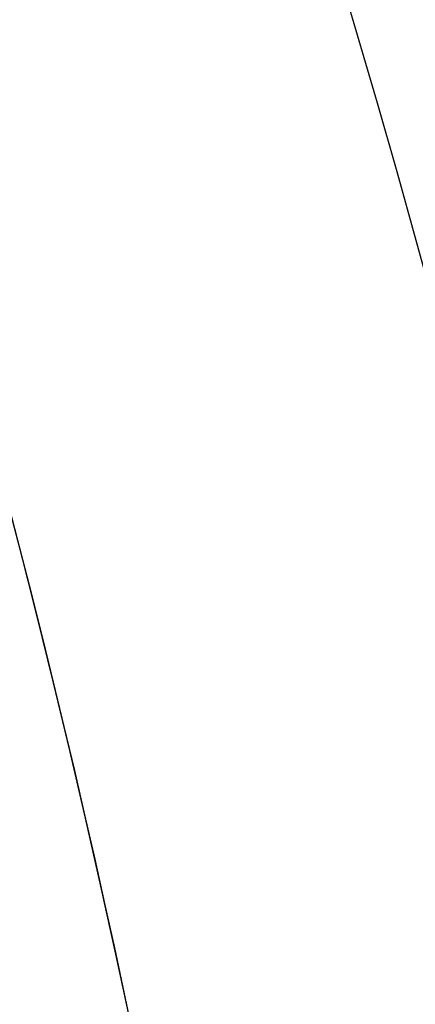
# Model space of a CAD drawing. Header units: millimetres. Extents: x -1649 to 240, y -242 to 238.
# Tile 1009 of 1056: x 22.375 to 23.198, y 2.994 to 5.042. Entities that reach past the tile are written whole.
import ezdxf

# ---------------------------------------------------------------- set-up
doc = ezdxf.new("R2010")
doc.units = ezdxf.units.MM
for name, color, linetype, true_color in [('BOMBILLA', 7, 'Continuous', 0xfff700), ('NEGRO', 7, 'Continuous', 0x292828), ('PANTALLA', 7, 'Continuous', 0xffffff)]:
    doc.layers.add(name, color=color, linetype=linetype, true_color=true_color)

# ---------------------------------------------------------------- blocks, each defined once
blk = doc.blocks.new('DOME M 29914')
at = {"layer": 'BOMBILLA', "extrusion": (0, 0, -1)}
blk.add_arc((-12.50152331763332, -0.01811837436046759, -330.6345638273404), 24.05871559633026, 0.8118392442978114, 180.8118392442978, dxfattribs=at)
at = {"layer": 'NEGRO', "extrusion": (0, 0, -1)}
for centre, radius, start, end in [((-12.49999999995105, -1.341600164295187e-10, -253.25), 211.4999999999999, 292.5907274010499, 112.5907273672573), ((-12.49999999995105, -1.341600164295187e-10, -253.5), 210, 329.857864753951, 149.8578647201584), ((-12.49999999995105, -1.341600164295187e-10, -253.25), 210.4999999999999, 292.5907274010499, 112.5907273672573), ((-12.49999999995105, -1.341600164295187e-10, -253.5), 206, 329.857864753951, 149.8578647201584), ((-12.49999999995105, -1.341600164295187e-10, -247), 199.5, 292.5907274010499, 112.5907273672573), ((-12.49999999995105, -1.341500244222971e-10, -258.5), 211.5, 292.590727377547, 112.5907273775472), ((-12.49999999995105, -1.341506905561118e-10, -248), 210.5, 292.590727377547, 112.5907273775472), ((-12.49999999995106, -1.341466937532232e-10, -258.4999999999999), 210.5, 292.5907273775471, 112.5907273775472), ((-12.49999999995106, -1.341513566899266e-10, -247.5), 199.5, 292.5907273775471, 112.5907273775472), ((-12.49999999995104, -1.341606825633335e-10, -259.5), 210, 329.8578647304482, 149.8578647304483), ((-12.49999999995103, -1.341431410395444e-10, -259.5), 206, 329.8578647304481, 149.8578647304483), ((-12.49999999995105, -1.341600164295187e-10, -253.25), 211.4999999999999, 112.5907273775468, 292.5907274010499), ((-12.49999999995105, -1.341950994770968e-10, -248), 211.5, 112.5907273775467, 292.5907273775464), ((-12.49999999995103, -1.341977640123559e-10, -258.4999999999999), 211.5, 112.5907273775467, 292.5907273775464), ((-12.49999999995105, -1.341600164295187e-10, -253.25), 210.4999999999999, 112.5907273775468, 292.5907274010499), ((-12.49999999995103, -1.341911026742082e-10, -258.5), 210.5, 112.5907273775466, 292.5907273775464), ((-12.49999999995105, -1.341600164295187e-10, -247), 199.5, 112.5907273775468, 292.5907274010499), ((-12.49999999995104, -1.341873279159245e-10, -247.5), 199.5, 112.5907273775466, 292.5907273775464), ((-12.49999999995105, -1.341600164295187e-10, -253.5), 210, 149.8578647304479, 329.857864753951), ((-12.49999999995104, -1.341280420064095e-10, -259.5), 210, 149.8578647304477, 329.8578647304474), ((-12.49999999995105, -1.341600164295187e-10, -253.5), 206, 149.8578647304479, 329.857864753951), ((-12.49999999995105, -1.341633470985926e-10, -259.5), 206, 149.8578647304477, 329.8578647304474), ((-12.49999999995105, -1.341600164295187e-10, -258.4999999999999), 32.49999999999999, 359.8578647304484, 179.857864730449), ((-12.49999999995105, -1.341600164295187e-10, -257.5), 32.49999999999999, 359.8578647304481, 179.8578647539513), ((-12.49999999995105, -1.341600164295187e-10, -265.119279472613), 28.40000000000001, 60.27582303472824, 240.2758230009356), ((-12.49999999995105, -1.341569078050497e-10, -265.619279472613), 26.30000000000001, 60.27582301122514, 240.2758230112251), ((-12.49999999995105, -1.341600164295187e-10, -264.369279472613), 26.30000000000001, 60.27582303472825, 240.2758230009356), ((-12.49999999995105, -1.341582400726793e-10, -267.119279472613), 28.40000000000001, 60.27582301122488, 240.2758230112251), ((-12.49999999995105, -1.341606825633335e-10, -256.4999999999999), 26, 47.96210538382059, 227.9621053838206), ((-12.49999999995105, -1.341600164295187e-10, -252.7), 21.75, 47.96210538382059, 227.9621053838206), ((-12.49999999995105, -1.341571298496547e-10, -275.919279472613), 23.10000000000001, 60.27582301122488, 240.2758230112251), ((-12.49999999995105, -1.341600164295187e-10, -272.367860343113), 20.59548659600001, 60.27582303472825, 240.2758230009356), ((-12.49999999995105, -1.341600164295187e-10, -269.367860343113), 20.59548659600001, 60.27582303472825, 240.2758230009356), ((-12.49999999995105, -1.34159128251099e-10, -252.7), 20.95, 47.96210538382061, 227.9621053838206), ((-12.49999999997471, -1.755200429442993e-10, -275.919279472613), 21.85790949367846, 83.90274094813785, 240.2758230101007), ((-12.49999999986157, -1.448785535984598e-10, -267.1192794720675), 23.09999999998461, 127.3777590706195, 173.1738869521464), ((-12.49999999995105, -1.341600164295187e-10, -271.519279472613), 23.10000000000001, 127.3777590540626, 173.1738869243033)]:
    blk.add_arc(centre, radius, start, end, dxfattribs=at)
at = {"layer": 'NEGRO'}
for centre, radius, start, end in [((12.49999999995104, -1.341891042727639e-10, 248), 211.5, 67.4092726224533, 247.4092726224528), ((12.49999999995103, -1.341704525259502e-10, 246.5), 210, 67.4092726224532, 247.4092726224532), ((12.49999999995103, -1.341822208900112e-10, 247.5), 210, 67.40927262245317, 210.1421352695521), ((12.49999999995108, -1.341893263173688e-10, 247.5), 210.0000000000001, 67.40927262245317, 210.1421352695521), ((12.49999999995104, -1.341498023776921e-10, 247.5), 206, 30.14213526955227, 210.1421352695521), ((12.49999999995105, -1.341773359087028e-10, 246.5), 199.5, 67.40927262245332, 247.4092726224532), ((12.49999999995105, -1.341449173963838e-10, 248), 210.5, 247.4092726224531, 67.4092726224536), ((12.49999999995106, -1.341553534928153e-10, 246.5), 210, 247.4092726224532, 67.4092726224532), ((12.49999999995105, -1.34168010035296e-10, 246.5), 199.5, 247.4092726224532, 67.4092726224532), ((12.49999999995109, -1.341751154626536e-10, 247.5), 210, 247.4092726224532, 30.14213526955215), ((12.49999999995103, -1.341253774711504e-10, 247.5), 210.0000000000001, 247.4092726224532, 30.14213526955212), ((12.49999999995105, -1.341600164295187e-10, 247.5), 206, 210.1421352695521, 30.14213526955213), ((12.49999999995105, -1.341600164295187e-10, 256.4999999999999), 32.49999999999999, 0.1421352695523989, 180.1421352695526), ((12.49999999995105, -1.341644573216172e-10, 263.1192794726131), 28.4, 299.7241769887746, 119.7241769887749), ((12.49999999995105, -1.341675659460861e-10, 263.1192794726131), 26.3, 299.7241769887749, 119.7241769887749), ((12.49999999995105, -1.341606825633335e-10, 255.7), 26, 312.0378946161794, 132.0378946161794), ((12.49999999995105, -1.341600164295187e-10, 256.1), 26, 312.0378946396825, 132.0378946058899), ((12.49999999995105, -1.34159128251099e-10, 255.7), 24.75, 312.0378946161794, 132.0378946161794), ((12.49999999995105, -1.34159128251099e-10, 256.4999999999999), 24.75, 312.0378946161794, 132.0378946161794)]:
    blk.add_arc(centre, radius, start, end, dxfattribs=at)
for points, weights in [([(93.57808880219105, 194.866481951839, 246.9393398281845), (-296.1548751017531, 357.0226595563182, 246.9393398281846), (-458.3110527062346, -32.71030434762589, 246.9393398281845), (-68.57808880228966, -194.8664819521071, 246.9393398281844)], [0.8164906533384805, 0.2721635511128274, 0.2721635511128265, 0.8164906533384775]), ([(93.3064566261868, 194.2136297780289, 247.6464466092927), (-295.1208029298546, 355.826543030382, 247.6464466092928), (-456.7337161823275, -32.60071652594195, 247.6464466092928), (-68.3064566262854, -194.213629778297, 247.6464466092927)], [0.8164906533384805, 0.2721635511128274, 0.2721635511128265, 0.8164906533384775]), ([(-68.57808880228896, -194.8664819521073, 246.9393398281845), (321.1548751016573, -357.0226595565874, 246.9393398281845), (483.3110527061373, 32.71030434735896, 246.9393398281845), (93.57808880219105, 194.866481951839, 246.9393398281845)], [0.8164906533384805, 0.2721635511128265, 0.2721635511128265, 0.8164906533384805]), ([(-68.3064566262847, -194.2136297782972, 247.6464466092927), (320.1208029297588, -355.8265430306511, 247.6464466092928), (481.7337161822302, 32.600716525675, 247.6464466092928), (93.3064566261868, 194.2136297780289, 247.6464466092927)], [0.8164906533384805, 0.2721635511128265, 0.2721635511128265, 0.8164906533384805]), ([(27.65266094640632, -16.80636811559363, 254.821320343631), (61.2653971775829, 13.49895377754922, 254.8213203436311), (30.96007528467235, 47.11169000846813, 254.8213203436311), (-2.652660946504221, 16.80636811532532, 254.8213203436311)], [0.8164906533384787, 0.2721635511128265, 0.2721635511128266, 0.816490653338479])]:
    blk.add_rational_spline(points, weights, degree=3, dxfattribs=at)
at = {"layer": 'PANTALLA', "extrusion": (0, 0, -1)}
for radius in [210, 206]:
    blk.add_arc((-12.49999999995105, -1.341611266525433e-10, -259.5), radius, 59.85786473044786, 239.8578647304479, dxfattribs=at)
at = {"layer": 'PANTALLA'}
for radius in [210, 206]:
    blk.add_arc((12.49999999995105, -1.341600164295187e-10, 259.5), radius, 120.1421352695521, 300.1421352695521, dxfattribs=at)
at = {"layer": 'PANTALLA', "extrusion": (0.864782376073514, 0.5021468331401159, 3.049165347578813e-17)}
for radius in [210, 206]:
    blk.add_arc((-6.276835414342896, 259.5, 10.80977970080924), radius, 0, 180, dxfattribs=at)
at = {"layer": 'PANTALLA', "extrusion": (0.502146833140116, -0.864782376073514, 0)}
for centre, radius, start in [((10.80977970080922, 259.5000000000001, 6.276835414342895), 210, 358.5434189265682), ((10.80977970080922, 259.5000000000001, 6.276835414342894), 206, 358.5151295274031)]:
    blk.add_arc(centre, radius, start, 180, dxfattribs=at)
at = {"layer": 'PANTALLA'}
for points, knots in [([(-152.2349515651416, 130.1303219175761, 254.1619244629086), (-148.4311605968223, 134.9456279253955, 254.1619244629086), (-144.4180670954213, 139.5918377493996, 254.1619244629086), (-135.9963979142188, 148.5192942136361, 254.1619244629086), (-131.5918717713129, 152.7962481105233, 254.1619244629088), (-124.7138543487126, 158.9127901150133, 254.1619244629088), (-122.3769522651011, 160.9009771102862, 254.1619244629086), (-117.6176894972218, 164.7734917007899, 254.1619244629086), (-115.1959005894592, 166.6573540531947, 254.1619244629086), (-111.5026355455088, 169.4024914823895, 254.1619244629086), (-110.2615802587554, 170.3039992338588, 254.1619244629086), (-107.7599337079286, 172.0796504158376, 254.1619244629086), (-106.4994175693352, 172.9537405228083, 254.1619244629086), (-103.9594537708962, 174.6741348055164, 254.1619244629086), (-102.6800823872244, 175.520387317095, 254.1619244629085), (-100.7472989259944, 176.7686126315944, 254.1619244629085), (-100.1007342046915, 177.1811721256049, 254.1619244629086), (-98.8032001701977, 177.9991313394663, 254.1619244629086), (-98.15215282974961, 178.4045800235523, 254.1619244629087), (-97.49894991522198, 178.806420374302, 254.1619244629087), (-96.74110677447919, 179.2726337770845, 254.1619244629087), (-95.98024954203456, 179.7340592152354, 254.1619244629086), (-94.45285327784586, 180.6471250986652, 254.1619244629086), (-93.68619060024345, 181.0988390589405, 254.1619244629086), (-92.91676112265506, 181.5456180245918, 254.1619244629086), (-92.14730831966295, 181.9924105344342, 254.1619244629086), (-91.37496414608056, 182.4343399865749, 254.1619244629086), (-89.82484464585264, 183.3082725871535, 254.1619244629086), (-89.04694384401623, 183.7403460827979, 254.1619244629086), (-88.2664026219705, 184.1674158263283, 254.1619244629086), (-87.59360014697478, 184.5355367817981, 254.1619244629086), (-86.91874742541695, 184.8999885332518, 254.1619244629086), (-85.56516968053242, 185.6214309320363, 254.1619244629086), (-84.88636327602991, 185.9784647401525, 254.1619244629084), (-82.84422539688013, 187.0383287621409, 254.1619244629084), (-81.47507822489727, 187.7299720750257, 254.1619244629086), (-78.72187086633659, 189.0831246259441, 254.1619244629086), (-77.33789335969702, 189.7445932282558, 254.1619244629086), (-74.55568938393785, 191.0370767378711, 254.1619244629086), (-73.15754646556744, 191.6680528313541, 254.1619244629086), (-68.94266623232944, 193.5148800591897, 254.1619244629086), (-66.1060665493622, 194.6843676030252, 254.1619244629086), (-60.38365236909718, 196.8981714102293, 254.1619244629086), (-57.49852536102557, 197.9422217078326, 254.1619244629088), (-48.77692298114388, 200.883796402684, 254.1619244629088), (-42.87909702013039, 202.5890336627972, 254.1619244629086), (-30.95104446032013, 205.4779007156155, 254.1619244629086), (-24.92655343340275, 206.6601414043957, 254.1619244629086), (-18.85895380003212, 207.5767833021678, 254.1619244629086), (-11.78366055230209, 208.6456590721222, 254.1619244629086), (-4.65834489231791, 209.3520919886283, 254.1619244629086), (9.636526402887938, 210.0345393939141, 254.1619244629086), (16.79673406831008, 210.0101076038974, 254.1619244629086), (38.24090065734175, 208.8396227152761, 254.1619244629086), (52.42274021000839, 206.5980561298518, 254.1619244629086), (66.26563000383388, 202.9304363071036, 254.1619244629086), (80.09839053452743, 199.2655001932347, 254.1619244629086), (93.52017523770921, 194.1958114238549, 254.1619244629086), (112.7181359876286, 184.6048689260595, 254.1619244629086), (118.9472309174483, 181.0845643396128, 254.1619244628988), (131.0218246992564, 173.4220559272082, 254.1619244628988), (136.8594390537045, 169.2848555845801, 254.1619244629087), (142.474544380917, 164.8578865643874, 254.1619244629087), (152.8431851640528, 156.6832132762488, 254.1619244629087), (162.4174956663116, 147.5485799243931, 254.1619244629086), (179.722944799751, 127.6022165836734, 254.1619244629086), (187.4154922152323, 116.8349670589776, 254.1619244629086), (194.0456180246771, 105.416761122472, 254.1619244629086), (200.6757438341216, 93.99855518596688, 254.1619244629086), (206.2138776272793, 81.98031812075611, 254.1619244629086), (214.9589424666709, 57.06325928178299, 254.1619244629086), (218.1463719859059, 44.22000264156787, 254.1619244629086), (220.1063333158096, 31.16272319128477, 254.1619244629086), (221.167744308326, 24.09159391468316, 254.1619244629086), (221.8671954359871, 16.9708540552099, 254.1619244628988), (222.5367079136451, 2.68584081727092, 254.1619244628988), (222.5063320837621, -4.469104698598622, 254.1619244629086), (221.3196483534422, -25.89664904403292, 254.1619244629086), (219.0695100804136, -40.06643826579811, 254.1619244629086), (215.3956309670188, -53.89682628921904, 254.1619244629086), (211.7190615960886, -67.73734183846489, 254.1619244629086), (206.6359550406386, -81.16534323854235, 254.1619244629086), (197.0227043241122, -100.369710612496, 254.1619244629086), (193.4946289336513, -106.6004292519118, 254.1619244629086), (185.8159999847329, -118.6771729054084, 254.1619244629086), (181.6704677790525, -124.5153004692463, 254.1619244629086), (177.2349515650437, -130.1303219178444, 254.1619244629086), (173.4311605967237, -134.9456279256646, 254.1619244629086), (169.4180670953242, -139.5918377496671, 254.1619244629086), (160.9963979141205, -148.5192942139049, 254.1619244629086), (156.5918717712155, -152.7962481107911, 254.1619244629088), (149.7138543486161, -158.9127901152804, 254.1619244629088), (147.3769522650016, -160.9009771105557, 254.1619244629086), (142.6176894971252, -164.7734917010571, 254.1619244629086), (140.1959005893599, -166.6573540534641, 254.1619244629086), (136.5026355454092, -169.4024914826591, 254.1619244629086), (135.2615802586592, -170.3039992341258, 254.1619244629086), (132.7599337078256, -172.0796504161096, 254.1619244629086), (131.4994175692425, -172.9537405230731, 254.1619244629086), (128.9594537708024, -174.6741348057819, 254.1619244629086), (127.6800823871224, -175.520387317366, 254.1619244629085), (125.7472989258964, -176.7686126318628, 254.1619244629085), (125.1007342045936, -177.1811721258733, 254.1619244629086), (123.8032001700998, -177.9991313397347, 254.1619244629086), (123.1521528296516, -178.4045800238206, 254.1619244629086), (122.498949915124, -178.8064203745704, 254.1619244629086), (121.7411067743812, -179.2726337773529, 254.1619244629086), (120.9802495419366, -179.7340592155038, 254.1619244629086), (119.4528532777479, -180.6471250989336, 254.1619244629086), (118.6861906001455, -181.0988390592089, 254.1619244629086), (117.9167611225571, -181.5456180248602, 254.1619244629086), (117.147308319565, -181.9924105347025, 254.1619244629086), (116.3749641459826, -182.4343399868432, 254.1619244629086), (114.8248446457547, -183.3082725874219, 254.1619244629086), (114.0469438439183, -183.7403460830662, 254.1619244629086), (113.2664026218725, -184.1674158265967, 254.1619244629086), (112.5936001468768, -184.5355367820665, 254.1619244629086), (111.918747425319, -184.8999885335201, 254.1619244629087), (110.5651696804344, -185.6214309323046, 254.1619244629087), (109.8863632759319, -185.9784647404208, 254.1619244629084), (107.8442253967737, -187.0383287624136, 254.1619244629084), (106.4750782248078, -187.7299720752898, 254.1619244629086), (103.7218708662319, -189.0831246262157, 254.1619244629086), (102.3378933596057, -189.744593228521, 254.1619244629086), (99.55568938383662, -191.037076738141, 254.1619244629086), (98.15754646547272, -191.6680528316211, 254.1619244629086), (93.94266623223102, -193.5148800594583, 254.1619244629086), (91.10606654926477, -194.6843676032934, 254.1619244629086), (85.38365236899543, -196.8981714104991, 254.1619244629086), (82.49852536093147, -197.9422217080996, 254.1619244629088), (73.7769229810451, -200.8837964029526, 254.1619244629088), (67.8790970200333, -202.5890336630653, 254.1619244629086), (55.9510444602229, -205.4779007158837, 254.1619244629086), (49.92655343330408, -206.6601414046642, 254.1619244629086), (43.85895379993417, -207.5767833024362, 254.1619244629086), (36.78366055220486, -208.6456590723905, 254.1619244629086), (29.65834489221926, -209.3520919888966, 254.1619244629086), (15.36347359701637, -210.0345393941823, 254.1619244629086), (8.20326593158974, -210.0101076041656, 254.1619244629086), (-13.24090065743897, -208.8396227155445, 254.1619244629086), (-27.4227402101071, -206.5980561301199, 254.1619244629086), (-41.26563000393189, -202.9304363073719, 254.1619244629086), (-55.0983905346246, -199.2655001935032, 254.1619244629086), (-68.52017523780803, -194.1958114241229, 254.1619244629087), (-87.71813598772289, -184.6048689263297, 254.1619244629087), (-93.94723091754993, -181.0845643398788, 254.1619244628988), (-106.0218246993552, -173.422055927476, 254.1619244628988), (-111.8594390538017, -169.284855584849, 254.1619244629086), (-117.474544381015, -164.8578865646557, 254.1619244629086), (-127.8431851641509, -156.683213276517, 254.1619244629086), (-137.4174956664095, -147.5485799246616, 254.1619244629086), (-154.7229447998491, -127.6022165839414, 254.1619244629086), (-162.4154922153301, -116.8349670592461, 254.1619244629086), (-169.045618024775, -105.4167611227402, 254.1619244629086), (-175.6757438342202, -93.99855518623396, 254.1619244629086), (-181.2138776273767, -81.98031812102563, 254.1619244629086), (-189.9589424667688, -57.06325928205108, 254.1619244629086), (-193.1463719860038, -44.22000264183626, 254.1619244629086), (-195.1063333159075, -31.16272319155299, 254.1619244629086), (-196.1677443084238, -24.09159391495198, 254.1619244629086), (-196.8671954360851, -16.97085405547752, 254.1619244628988), (-197.5367079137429, -2.685840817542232, 254.1619244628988), (-197.5063320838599, 4.469104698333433, 254.1619244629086), (-196.3196483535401, 25.89664904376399, 254.1619244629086), (-194.0695100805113, 40.06643826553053, 254.1619244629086), (-190.3956309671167, 53.8968262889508, 254.1619244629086), (-186.7190615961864, 67.7373418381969, 254.1619244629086), (-181.6359550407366, 81.16534323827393, 254.1619244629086), (-172.0227043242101, 100.3697106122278, 254.1619244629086), (-168.4946289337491, 106.6004292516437, 254.1619244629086), (-160.8159999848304, 118.6771729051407, 254.1619244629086), (-156.6704677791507, 124.5153004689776, 254.1619244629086), (-152.2349515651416, 130.1303219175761, 254.1619244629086)], [0, 0, 0, 0, 18.41104059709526, 18.41104059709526, 36.82208119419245, 36.82208119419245, 46.02649567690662, 46.02649567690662, 55.23091015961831, 55.23091015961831, 59.83297919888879, 59.83297919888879, 64.43504823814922, 64.43504823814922, 69.0371172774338, 69.0371172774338, 71.33810861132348, 71.33810861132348, 73.63915176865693, 73.63915176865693, 73.63915176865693, 76.30845475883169, 76.30845475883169, 78.97783866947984, 78.97783866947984, 78.97783866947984, 81.64714165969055, 81.64714165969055, 84.31652557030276, 84.31652557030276, 84.31652557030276, 86.61741973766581, 86.61741973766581, 88.91836572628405, 88.91836572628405, 93.52044772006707, 93.52044772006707, 98.1225297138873, 98.1225297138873, 102.7246117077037, 102.7246117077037, 111.9290521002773, 111.9290521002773, 121.1334924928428, 121.1334924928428, 139.5445849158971, 139.5445849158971, 157.9556773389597, 157.9556773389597, 157.9556773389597, 179.4340849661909, 179.4340849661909, 200.912492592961, 200.912492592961, 243.8973990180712, 243.8973990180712, 243.8973990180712, 286.8508179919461, 286.8508179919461, 308.3135126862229, 308.3135126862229, 329.776207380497, 329.776207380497, 329.776207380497, 369.4162010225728, 369.4162010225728, 409.0561946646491, 409.0561946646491, 409.0561946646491, 448.696188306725, 448.696188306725, 488.3361819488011, 488.3361819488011, 488.3361819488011, 509.7988766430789, 509.7988766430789, 531.2615713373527, 531.2615713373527, 574.2149903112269, 574.2149903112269, 574.2149903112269, 617.1998967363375, 617.1998967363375, 638.678304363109, 638.678304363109, 660.1567119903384, 660.1567119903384, 660.1567119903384, 678.5677525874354, 678.5677525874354, 696.9787931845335, 696.9787931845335, 706.1832076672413, 706.1832076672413, 715.3876221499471, 715.3876221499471, 719.9896911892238, 719.9896911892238, 724.5917602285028, 724.5917602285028, 729.1938292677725, 729.1938292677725, 731.494820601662, 731.494820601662, 733.7958637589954, 733.7958637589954, 733.7958637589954, 736.4651667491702, 736.4651667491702, 739.1345506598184, 739.1345506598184, 739.1345506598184, 741.8038536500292, 741.8038536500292, 744.4732375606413, 744.4732375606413, 744.4732375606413, 746.774131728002, 746.774131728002, 749.0750777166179, 749.0750777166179, 753.6771597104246, 753.6771597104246, 758.2792417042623, 758.2792417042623, 762.8813236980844, 762.8813236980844, 772.0857640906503, 772.0857640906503, 781.2902044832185, 781.2902044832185, 799.7012969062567, 799.7012969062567, 818.1123893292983, 818.1123893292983, 818.1123893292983, 839.5907969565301, 839.5907969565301, 861.0692045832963, 861.0692045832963, 904.0541110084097, 904.0541110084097, 904.0541110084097, 947.007529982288, 947.007529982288, 968.4702246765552, 968.4702246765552, 989.9329193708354, 989.9329193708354, 989.9329193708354, 1029.572913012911, 1029.572913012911, 1069.212906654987, 1069.212906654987, 1069.212906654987, 1108.852900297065, 1108.852900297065, 1148.49289393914, 1148.49289393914, 1148.49289393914, 1169.955588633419, 1169.955588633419, 1191.418283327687, 1191.418283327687, 1234.371702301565, 1234.371702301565, 1234.371702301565, 1277.356608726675, 1277.356608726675, 1298.835016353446, 1298.835016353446, 1320.313423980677, 1320.313423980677, 1320.313423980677, 1320.313423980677]), ([(-149.0909969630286, 127.655217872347, 254.1619244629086), (-145.365156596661, 132.3715331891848, 254.1619244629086), (-141.434621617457, 136.9224697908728, 254.1619244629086), (-133.1867417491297, 145.6674422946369, 254.1619244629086), (-128.8733509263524, 149.8572858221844, 254.1619244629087), (-122.1379412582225, 155.8497960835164, 254.1619244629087), (-119.8495361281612, 157.797764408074, 254.1619244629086), (-115.1891182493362, 161.5921509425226, 254.1619244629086), (-112.8176637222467, 163.438114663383, 254.1619244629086), (-109.2012051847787, 166.128199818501, 254.1619244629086), (-107.9859664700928, 167.0116582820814, 254.1619244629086), (-105.536372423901, 168.7518204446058, 254.1619244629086), (-104.3020904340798, 169.6084720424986, 254.1619244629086), (-101.8149999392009, 171.2946085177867, 254.1619244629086), (-100.5622658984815, 172.1240429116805, 254.1619244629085), (-98.66973098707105, 173.3475126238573, 254.1619244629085), (-98.03663158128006, 173.7518986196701, 254.1619244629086), (-96.76612162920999, 174.5536704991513, 254.1619244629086), (-96.12863490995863, 174.9511042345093, 254.1619244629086), (-95.48903823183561, 175.3450101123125, 254.1619244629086), (-94.73142274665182, 175.8115997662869, 254.1619244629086), (-93.97073116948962, 176.2733104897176, 254.1619244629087), (-92.44355573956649, 177.1867566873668, 254.1619244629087), (-91.67694340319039, 177.6385685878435, 254.1619244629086), (-90.90751194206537, 178.0853487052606, 254.1619244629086), (-90.13805623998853, 178.5321428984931, 254.1619244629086), (-89.3656519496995, 178.9739800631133, 254.1619244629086), (-87.81531161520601, 179.8475323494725, 254.1619244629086), (-87.03724514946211, 180.2793205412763, 254.1619244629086), (-86.25649093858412, 180.7060055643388, 254.1619244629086), (-85.59732444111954, 181.0662424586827, 254.1619244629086), (-84.93615462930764, 181.422889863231, 254.1619244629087), (-83.61003127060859, 182.1288859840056, 254.1619244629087), (-82.9449982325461, 182.478276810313, 254.1619244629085), (-80.94431121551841, 183.5154566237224, 254.1619244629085), (-79.60297455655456, 184.1923022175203, 254.1619244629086), (-76.90572909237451, 185.5165160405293, 254.1619244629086), (-75.54990104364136, 186.1638446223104, 254.1619244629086), (-72.82432139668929, 187.4287125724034, 254.1619244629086), (-71.45465140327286, 188.046214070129, 254.1619244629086), (-67.3256565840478, 189.8536244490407, 254.1619244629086), (-64.5469222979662, 190.9981830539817, 254.1619244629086), (-58.9413591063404, 193.1648683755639, 254.1619244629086), (-56.1152016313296, 194.1867355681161, 254.1619244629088), (-47.57201051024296, 197.0659382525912, 254.1619244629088), (-41.79501502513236, 198.7352052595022, 254.1619244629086), (-30.1115958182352, 201.5635938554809, 254.1619244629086), (-24.21077317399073, 202.7213595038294, 254.1619244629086), (-18.26778639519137, 203.6193710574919, 254.1619244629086), (-11.32705264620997, 204.6681465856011, 254.1619244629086), (-4.337234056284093, 205.3613552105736, 254.1619244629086), (9.68582396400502, 206.0312089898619, 254.1619244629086), (16.70989230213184, 206.0074160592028, 254.1619244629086), (37.74635756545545, 204.8596571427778, 254.1619244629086), (51.65859407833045, 202.6609538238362, 254.1619244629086), (65.23832905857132, 199.0632401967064, 254.1619244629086), (78.80773697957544, 195.46826254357, 254.1619244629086), (91.9740039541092, 190.4952501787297, 254.1619244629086), (110.806487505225, 181.0871015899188, 254.1619244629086), (116.9169976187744, 177.6338775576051, 254.1619244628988), (128.7617233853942, 170.1173580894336, 254.1619244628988), (134.4882043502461, 166.0589709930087, 254.1619244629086), (139.9964106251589, 161.7163264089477, 254.1619244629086), (150.1676004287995, 153.6974069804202, 254.1619244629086), (159.5595835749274, 144.7367955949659, 254.1619244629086), (176.5354653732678, 125.170392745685, 254.1619244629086), (184.081506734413, 114.6082355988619, 254.1619244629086), (190.5853487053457, 103.4075119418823, 254.1619244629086), (197.0891906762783, 92.206788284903, 254.1619244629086), (202.5218252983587, 80.41745476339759, 254.1619244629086), (211.1002617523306, 55.97496897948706, 254.1619244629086), (214.2269331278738, 43.37632500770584, 254.1619244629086), (216.1494988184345, 30.56773757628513, 254.1619244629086), (217.190663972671, 23.63124902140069, 254.1619244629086), (217.8767546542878, 16.6460955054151, 254.1619244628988), (218.5334213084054, 2.63308789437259, 254.1619244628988), (218.5035684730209, -4.385615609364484, 254.1619244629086), (217.3392950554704, -25.40513425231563, 254.1619244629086), (215.1318531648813, -39.30508527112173, 254.1619244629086), (211.5277585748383, -52.87207454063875, 254.1619244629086), (207.9209210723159, -66.44938902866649, 254.1619244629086), (202.9342294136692, -79.62199421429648, 254.1619244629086), (193.5033376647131, -98.46100963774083, 254.1619244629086), (190.0421912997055, -104.573175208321, 254.1619244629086), (182.5092369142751, -116.4200928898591, 254.1619244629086), (178.4423554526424, -122.1470971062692, 254.1619244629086), (174.0909969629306, -127.6552178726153, 254.1619244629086), (170.365156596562, -132.3715331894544, 254.1619244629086), (166.4346216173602, -136.9224697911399, 254.1619244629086), (158.1867417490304, -145.6674422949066, 254.1619244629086), (153.8733509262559, -149.8572858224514, 254.1619244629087), (147.1379412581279, -155.8497960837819, 254.1619244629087), (144.8495361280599, -157.7977644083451, 254.1619244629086), (140.1891182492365, -161.5921509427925, 254.1619244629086), (137.8176637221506, -163.43811466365, 254.1619244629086), (134.20120518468, -166.1281998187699, 254.1619244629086), (132.9859664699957, -167.0116582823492, 254.1619244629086), (130.5363724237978, -168.7518204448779, 254.1619244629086), (129.3020904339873, -169.6084720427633, 254.1619244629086), (126.8149999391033, -171.2946085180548, 254.1619244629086), (125.5622658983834, -172.124042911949, 254.1619244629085), (123.6697309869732, -173.3475126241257, 254.1619244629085), (123.0366315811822, -173.7518986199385, 254.1619244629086), (121.7661216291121, -174.5536704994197, 254.1619244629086), (121.1286349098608, -174.9511042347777, 254.1619244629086), (120.4890382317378, -175.3450101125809, 254.1619244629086), (119.731422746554, -175.8115997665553, 254.1619244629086), (118.9707311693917, -176.273310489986, 254.1619244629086), (117.4435557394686, -177.1867566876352, 254.1619244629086), (116.6769434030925, -177.6385685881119, 254.1619244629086), (115.9075119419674, -178.0853487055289, 254.1619244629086), (115.1380562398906, -178.5321428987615, 254.1619244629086), (114.3656519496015, -178.9739800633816, 254.1619244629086), (112.815311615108, -179.8475323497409, 254.1619244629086), (112.0372451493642, -180.2793205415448, 254.1619244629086), (111.2564909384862, -180.7060055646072, 254.1619244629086), (110.5973244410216, -181.0662424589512, 254.1619244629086), (109.9361546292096, -181.4228898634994, 254.1619244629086), (108.6100312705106, -182.128885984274, 254.1619244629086), (107.9449982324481, -182.4782768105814, 254.1619244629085), (105.9443112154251, -183.5154566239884, 254.1619244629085), (104.6029745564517, -184.192302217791, 254.1619244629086), (101.9057290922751, -185.5165160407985, 254.1619244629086), (100.5499010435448, -186.1638446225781, 254.1619244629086), (97.82432139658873, -187.4287125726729, 254.1619244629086), (96.45465140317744, -188.0462140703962, 254.1619244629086), (92.32565658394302, -189.853624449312, 254.1619244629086), (89.54692229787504, -190.9981830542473, 254.1619244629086), (83.94135910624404, -193.1648683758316, 254.1619244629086), (81.11520163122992, -194.1867355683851, 254.1619244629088), (72.5720105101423, -197.0659382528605, 254.1619244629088), (66.79501502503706, -198.7352052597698, 254.1619244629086), (55.11159581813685, -201.5635938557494, 254.1619244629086), (49.21077317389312, -202.7213595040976, 254.1619244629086), (43.2677863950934, -203.6193710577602, 254.1619244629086), (36.32705264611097, -204.6681465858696, 254.1619244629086), (29.33723405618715, -205.3613552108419, 254.1619244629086), (15.3141760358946, -206.0312089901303, 254.1619244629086), (8.290107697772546, -206.0074160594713, 254.1619244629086), (-12.74635756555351, -204.8596571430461, 254.1619244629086), (-26.65859407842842, -202.6609538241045, 254.1619244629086), (-40.23832905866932, -199.0632401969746, 254.1619244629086), (-53.80773697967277, -195.4682625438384, 254.1619244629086), (-66.97400395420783, -190.4952501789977, 254.1619244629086), (-85.80648750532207, -181.0871015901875, 254.1619244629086), (-91.91699761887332, -177.6338775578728, 254.1619244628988), (-103.7617233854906, -170.1173580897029, 254.1619244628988), (-109.4882043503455, -166.0589709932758, 254.1619244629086), (-114.9964106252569, -161.716326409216, 254.1619244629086), (-125.1676004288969, -153.6974069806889, 254.1619244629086), (-134.5595835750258, -144.7367955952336, 254.1619244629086), (-151.5354653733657, -125.1703927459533, 254.1619244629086), (-159.081506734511, -114.6082355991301, 254.1619244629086), (-165.5853487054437, -103.4075119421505, 254.1619244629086), (-172.0891906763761, -92.20678828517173, 254.1619244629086), (-177.5218252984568, -80.41745476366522, 254.1619244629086), (-186.1002617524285, -55.97496897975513, 254.1619244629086), (-189.2269331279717, -43.37632500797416, 254.1619244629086), (-191.1494988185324, -30.56773757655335, 254.1619244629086), (-192.190663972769, -23.63124902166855, 254.1619244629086), (-192.8767546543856, -16.64609550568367, 254.1619244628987), (-193.5334213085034, -2.633087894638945, 254.1619244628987), (-193.5035684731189, 4.385615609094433, 254.1619244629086), (-192.3392950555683, 25.40513425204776, 254.1619244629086), (-190.1318531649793, 39.30508527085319, 254.1619244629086), (-186.5277585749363, 52.87207454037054, 254.1619244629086), (-182.9209210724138, 66.4493890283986, 254.1619244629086), (-177.9342294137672, 79.62199421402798, 254.1619244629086), (-168.50333766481, 98.46100963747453, 254.1619244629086), (-165.0421912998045, 104.5731752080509, 254.1619244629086), (-157.509236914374, 116.4200928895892, 254.1619244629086), (-153.4423554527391, 122.1470971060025, 254.1619244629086), (-149.0909969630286, 127.655217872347, 254.1619244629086)], [0, 0, 0, 0, 18.03300776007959, 18.03300776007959, 36.0660155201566, 36.0660155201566, 45.08143953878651, 45.08143953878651, 54.0968635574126, 54.0968635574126, 58.60444060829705, 58.60444060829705, 63.11201765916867, 63.11201765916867, 67.61959471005, 67.61959471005, 69.87334106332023, 69.87334106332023, 72.12713802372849, 72.12713802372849, 72.12713802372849, 74.79645142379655, 74.79645142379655, 77.46584892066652, 77.46584892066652, 77.46584892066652, 80.13516232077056, 80.13516232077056, 82.8045598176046, 82.8045598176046, 82.8045598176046, 85.05821128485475, 85.05821128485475, 87.31191335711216, 87.31191335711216, 91.81950305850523, 91.81950305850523, 96.32709275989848, 96.32709275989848, 100.8346824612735, 100.8346824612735, 109.8501317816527, 109.8501317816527, 118.865581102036, 118.865581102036, 136.8986394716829, 136.8986394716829, 154.931697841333, 154.931697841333, 154.931697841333, 176.0017276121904, 176.0017276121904, 197.0717573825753, 197.0717573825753, 239.2393766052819, 239.2393766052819, 239.2393766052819, 281.3748936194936, 281.3748936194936, 302.4289036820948, 302.4289036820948, 323.482913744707, 323.482913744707, 323.482913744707, 362.3678861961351, 362.3678861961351, 401.2528586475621, 401.2528586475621, 401.2528586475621, 440.1378310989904, 440.1378310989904, 479.0228035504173, 479.0228035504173, 479.0228035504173, 500.0768136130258, 500.0768136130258, 521.130823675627, 521.130823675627, 563.2663406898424, 563.2663406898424, 563.2663406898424, 605.4339599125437, 605.4339599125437, 626.5039896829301, 626.5039896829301, 647.5740194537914, 647.5740194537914, 647.5740194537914, 665.6070272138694, 665.6070272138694, 683.6400349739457, 683.6400349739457, 692.6554589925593, 692.6554589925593, 701.6708830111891, 701.6708830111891, 706.1784600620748, 706.1784600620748, 710.6860371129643, 710.6860371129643, 715.193614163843, 715.193614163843, 717.4473605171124, 717.4473605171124, 719.7011574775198, 719.7011574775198, 719.7011574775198, 722.3704708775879, 722.3704708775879, 725.0398683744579, 725.0398683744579, 725.0398683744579, 727.709181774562, 727.709181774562, 730.3785792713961, 730.3785792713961, 730.3785792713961, 732.6322307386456, 732.6322307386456, 734.8859328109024, 734.8859328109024, 739.3935225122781, 739.3935225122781, 743.9011122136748, 743.9011122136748, 748.408701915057, 748.408701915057, 757.4241512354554, 757.4241512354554, 766.4396005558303, 766.4396005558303, 784.4726589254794, 784.4726589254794, 802.5057172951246, 802.5057172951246, 802.5057172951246, 823.5757470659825, 823.5757470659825, 844.645776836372, 844.645776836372, 886.8133960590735, 886.8133960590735, 886.8133960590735, 928.9489130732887, 928.9489130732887, 950.0029231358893, 950.0029231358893, 971.0569331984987, 971.0569331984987, 971.0569331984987, 1009.941905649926, 1009.941905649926, 1048.826878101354, 1048.826878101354, 1048.826878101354, 1087.711850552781, 1087.711850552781, 1126.596823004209, 1126.596823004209, 1126.596823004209, 1147.650833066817, 1147.650833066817, 1168.704843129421, 1168.704843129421, 1210.840360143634, 1210.840360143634, 1210.840360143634, 1253.007979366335, 1253.007979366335, 1274.078009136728, 1274.078009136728, 1295.148038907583, 1295.148038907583, 1295.148038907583, 1295.148038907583])]:
    blk.add_open_spline(points, degree=3, knots=knots, dxfattribs=at)

msp = doc.modelspace()

# ---------------------------------------------------------------- block references
at = {"layer": 'BOMBILLA'}
msp.add_blockref('DOME M 29914', (-12.49999999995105, -1.79912270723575, 2.712092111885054), dxfattribs=at)

doc.saveas('drawing.dxf')
